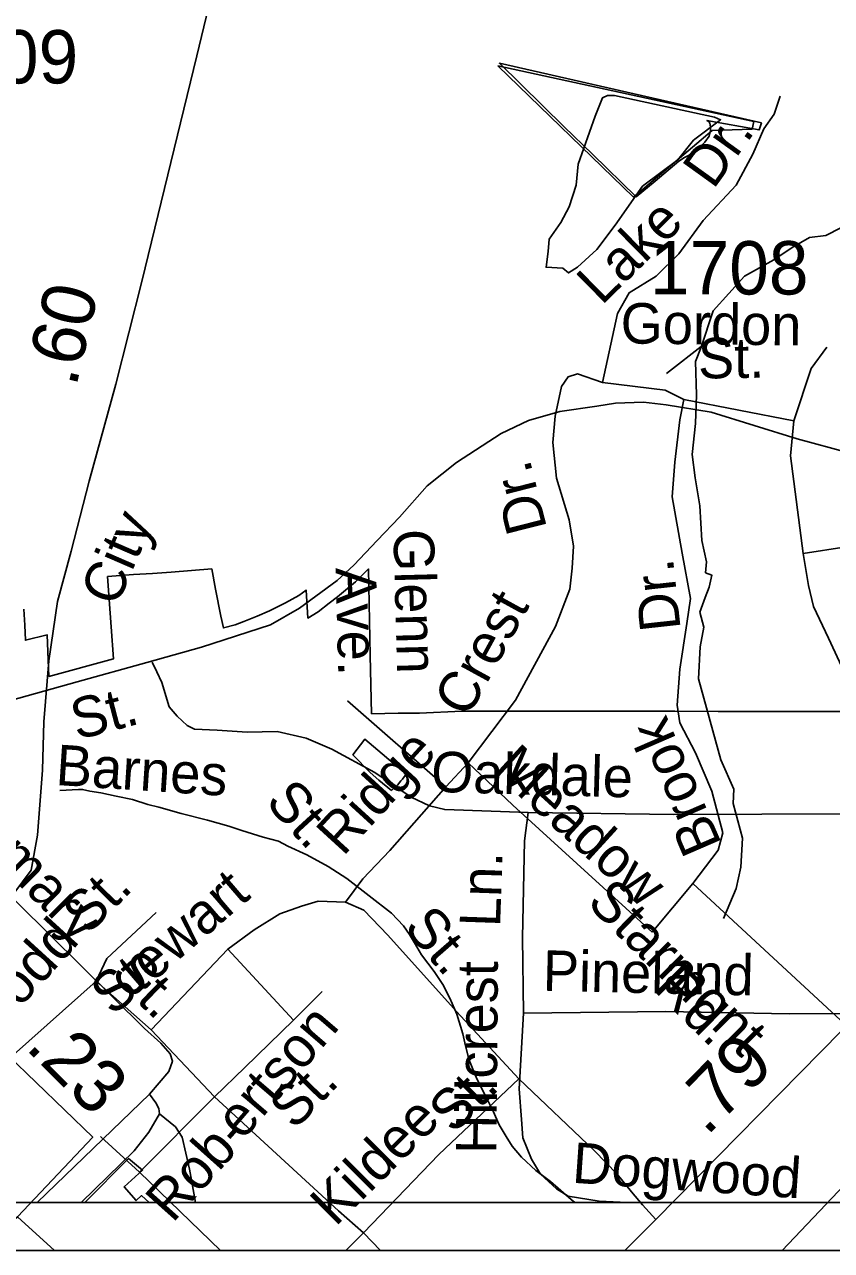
# Model space of a CAD drawing. Extents: x 2169602 to 2449496, y 721995 to 810662.
# Drawn here: x 2403047 to 2404939, y 758895 to 761769 of the extents above; entities that cross this region are included whole.
import ezdxf

# ---------------------------------------------------------------- set-up
doc = ezdxf.new("R2010")
doc.units = 0
doc.layers.add('Default', color=7, linetype='Continuous')

msp = doc.modelspace()

# ---------------------------------------------------------------- linework, layer by layer
at = {"layer": 'Default'}
for p, q in [((2404850.7, 760840.2), (2404592.9, 760890.1)), ((2404035.3, 759981.9), (2403804.4, 760183.8)), ((2404614.5, 759755.7), (2404518.5, 759641.6)), ((2404981.2, 759415.8), (2404614.5, 759755.7)), ((2403523.5, 759601.2), (2403343.9, 759412.3)), ((2403021.4, 759353.5), (2403214.9, 759526.3)), ((2403214.9, 759526.3), (2403343.9, 759412.3)), ((2403677.9, 759435.3), (2403744.7, 759502.1)), ((2403343.9, 759412.3), (2403492.2, 759255)), ((2403339.8, 759261.8), (2403077, 759007.9)), ((2403492.2, 759255), (2403316.9, 759078.8)), ((2403316.9, 759078.8), (2403225.4, 759162.6)), ((2403506.4, 758895), (2403316.9, 759078.8)), ((2394416.8, 759007.9), (2405610.9, 759007.9)), ((2394416.8, 759007.9), (2405610.9, 759007.9)), ((2403188.1, 759007.9), (2403339.6, 759007.9)), ((2403117.2, 758895), (2403030.2, 758974.2)), ((2403800.3, 758895), (2403842, 758936.8)), ((2403842, 758936.8), (2403881.4, 758895)), ((2397432.6, 758895), (2408626.7, 758895)), ((2397432.6, 758895), (2408626.7, 758895))]:
    msp.add_line(p, q, dxfattribs=at)
for points in [[(2403851.5, 765883.1), (2403833.9, 765225.6), (2403856.6, 764718.3), (2403862.6, 763822), (2403848.9, 763681.9), (2403852.3, 763534.6), (2403834.3, 763353.3), (2403797.6, 763215.8), (2403749.7, 762971.9), (2403647.9, 762515.2), (2403526.5, 762010.6), (2403451.2, 761695.8), (2403322.1, 761167.3), (2403261.3, 760926.1), (2403198.9, 760698.6), (2403156.1, 760534.4), (2403124.5, 760416.4), (2403104, 760277.9), (2403092, 760134.2), (2403089.4, 760021.3), (2403077.5, 759869), (2403062.9, 759786.9), (2403022, 759732.2)], [(2404378.5, 761465.6), (2404481.2, 761365.6), (2404525.5, 761402.4), (2404581.5, 761448.9), (2404594.7, 761457.7), (2404617.2, 761469.1), (2404618.2, 761469.6), (2404642.7, 761493.6), (2404652.2, 761508), (2404655.5, 761521.1), (2404655.7, 761529.2), (2404653.7, 761538.3), (2404651.7, 761541.7), (2404647.2, 761544.6), (2404769.7, 761522.2), (2404775, 761538.7), (2404160.5, 761678.6), (2404312.5, 761529.8), (2404378.5, 761465.6)], [(2404378.5, 761465.6), (2404481.2, 761365.6), (2404525.5, 761402.4), (2404581.5, 761448.9), (2404594.7, 761457.7), (2404617.2, 761469.1), (2404618.2, 761469.6), (2404642.7, 761493.6), (2404652.2, 761508), (2404655.5, 761521.1), (2404655.7, 761529.2), (2404653.7, 761538.3), (2404651.7, 761541.7), (2404647.2, 761544.6), (2404769.7, 761522.2), (2404775, 761538.7), (2404160.5, 761678.6), (2404312.5, 761529.8), (2404378.5, 761465.6)], [(2404402.5, 760930), (2404437.4, 761092.2), (2404464.8, 761140.4), (2404528, 761179.5), (2404581.3, 761231.9), (2404638.7, 761310), (2404716, 761392.4), (2404755.1, 761465.6), (2404780.9, 761524.6), (2404805, 761559.5), (2404819.1, 761601.1)], [(2404686.1, 759673.4), (2404716, 759744.1), (2404726.8, 759794), (2404731, 759862.1), (2404708.5, 759942.8), (2404710.2, 759976.9), (2404680.2, 760045.1), (2404627.8, 760235.6), (2404631.2, 760310.4), (2404640.3, 760356.1), (2404630.9, 760391.8), (2404643, 760426.1), (2404652.5, 760449.9), (2404659, 760478), (2404644.1, 760483.9), (2404646.3, 760509.9), (2404635.3, 760559.9), (2404630.3, 760640.6), (2404619.5, 760706.3), (2404612.9, 760761.2), (2404620.4, 760834.3), (2404622.9, 760900.9), (2404620.1, 760979.3), (2404633.8, 761013.3), (2404661.9, 761098), (2404735.1, 761179.5), (2404804.2, 761217.7), (2404847.4, 761246.8), (2404888.1, 761270.1), (2404926.4, 761275.1), (2404961.3, 761292.6)], [(2404640.8, 761020.3), (2404552.5, 760951.1)], [(2404850.7, 760840.2), (2404891.5, 760963.3), (2404928.1, 761013.1)], [(2404402.5, 760930), (2404344.1, 760950.1), (2404321.8, 760943.2), (2404306.4, 760921), (2404291, 760850.9), (2404285.9, 760789.3), (2404294.5, 760705.5), (2404324.4, 760608), (2404334.7, 760546.4), (2404331.2, 760495.1), (2404326.1, 760445.5), (2404291.9, 760358.2), (2404198.7, 760185.5), (2404087.5, 760038.4)], [(2404592.9, 760890.1), (2404549.3, 760912.4), (2404402.5, 760930)], [(2404980.2, 760765), (2404858.8, 760798.3), (2404657.5, 760860.7), (2404551.9, 760878.1), (2404498.7, 760884), (2404433, 760881.5), (2404388.9, 760874.8), (2404302.4, 760862.3), (2404228.6, 760841.1), (2404164.8, 760810.6), (2404059.6, 760742.6), (2403991.4, 760687.7), (2403926.5, 760614.5), (2403874.1, 760559.6), (2403819.2, 760502.2), (2403780.1, 760465.7), (2403692, 760400.8), (2403623.8, 760361.7), (2403461.6, 760309.3), (2403333.5, 760273.5), (2403170.4, 760228.2), (2402954.9, 760168.3)], [(2404614.5, 759755.7), (2404673.6, 759833.9), (2404684.4, 759874.6), (2404658.6, 759971.9), (2404620.4, 760061.7), (2404583.8, 760132.4), (2404577.1, 760173.2), (2404583.8, 760258), (2404600.4, 760365.3), (2404608.7, 760423.5), (2404588.8, 760530), (2404565.5, 760662.2), (2404572.1, 760743.7), (2404583.8, 760842.7), (2404592.9, 760890.1)], [(2404873.2, 760529.1), (2404843.2, 760757.8), (2404850.7, 760840.2)], [(2404873.2, 760529.1), (2404973.8, 760544.9), (2405022, 760547.4), (2405049.5, 760540.8), (2405088.6, 760520), (2405122.7, 760485.9), (2405210.8, 760297.1), (2405263.2, 760189.8), (2405297.3, 760134.9)], [(2405279.9, 759734.1), (2405199.2, 759823.9), (2405145.1, 759892.9), (2405087.7, 759986.9), (2405040.3, 760098.3), (2404932.2, 760330.4), (2404897.3, 760405.2), (2404885.7, 760454.3), (2404873.2, 760529.1)], [(2404972.2, 760158.5), (2404930.2, 760158.6), (2404873.4, 760158.8), (2404772.9, 760158.9), (2404673.2, 760159.1), (2404572.2, 760159.3), (2404475.2, 760159.5), (2404471.9, 760159.5), (2404372.2, 760159.6), (2404272.2, 760159.7), (2404172.2, 760159.8), (2404072.4, 760159.9), (2403972.9, 760155), (2403923.2, 760154.6), (2403860.9, 760153.6), (2403857.9, 760290.1), (2403853.4, 760492.9), (2403823.2, 760462.5), (2403809.2, 760450.7), (2403781.2, 760427.4), (2403761.4, 760412.4), (2403735.4, 760392.8), (2403711.4, 760377.6), (2403707.4, 760443.6), (2403689.9, 760431.1), (2403658.7, 760413.9), (2403621.2, 760394.4), (2403592.7, 760381.9), (2403561.4, 760369.4), (2403540.7, 760362.3), (2403513.2, 760354.7), (2403507.7, 760382.6), (2403495.2, 760445.9), (2403486.2, 760492.9), (2403390.9, 760485.5), (2403347.2, 760482.6), (2403302.7, 760479.6), (2403241.7, 760475), (2403245.4, 760421), (2403250.4, 760357.6), (2403255.9, 760282.4), (2403104.2, 760240.9), (2403100.2, 760338.4), (2403049.2, 760325.8), (2403047.4, 760360.8), (2403045.4, 760398.8)], [(2404972.2, 760158.5), (2404930.2, 760158.6), (2404873.4, 760158.8), (2404772.9, 760158.9), (2404673.2, 760159.1), (2404572.2, 760159.3), (2404475.2, 760159.5), (2404471.9, 760159.5), (2404372.2, 760159.6), (2404272.2, 760159.7), (2404172.2, 760159.8), (2404072.4, 760159.9), (2403972.9, 760155), (2403923.2, 760154.6), (2403860.9, 760153.6), (2403857.9, 760290.1), (2403853.4, 760492.9), (2403823.2, 760462.5), (2403809.2, 760450.7), (2403781.2, 760427.4), (2403761.4, 760412.4), (2403735.4, 760392.8), (2403711.4, 760377.6), (2403707.4, 760443.6), (2403689.9, 760431.1), (2403658.7, 760413.9), (2403621.2, 760394.4), (2403592.7, 760381.9), (2403561.4, 760369.4), (2403540.7, 760362.3), (2403513.2, 760354.7), (2403507.7, 760382.6), (2403495.2, 760445.9), (2403486.2, 760492.9), (2403390.9, 760485.5), (2403347.2, 760482.6), (2403302.7, 760479.6), (2403241.7, 760475), (2403245.4, 760421), (2403250.4, 760357.6), (2403255.9, 760282.4), (2403104.2, 760240.9), (2403100.2, 760338.4), (2403049.2, 760325.8), (2403047.4, 760360.8), (2403045.4, 760398.8)], [(2404228.4, 759922), (2404032.5, 759928.9), (2403996.6, 759937.4), (2403953.8, 759957.9), (2403868.3, 760016.1), (2403767.4, 760070.8), (2403707.5, 760096.5), (2403639.1, 760111.9), (2403569, 760110.2), (2403498.9, 760115.3), (2403445.8, 760117), (2403428.7, 760125.6), (2403404.8, 760147.8), (2403386, 760170), (2403368.9, 760226.5), (2403356.9, 760252.1), (2403346.6, 760274.4)], [(2406639.6, 760248.9), (2406477.4, 760196.5), (2406349.4, 760160.7), (2406186.3, 760115.4), (2405970.7, 760055.5), (2405667.1, 759969.6), (2405600.8, 759943.1), (2405556.1, 759925.9), (2405494.2, 759894.9), (2405404.7, 759839.8), (2405352.1, 759791.9), (2405279.9, 759734.1), (2405101.9, 759551.1), (2404963, 759409.7), (2404527.1, 758967.6), (2404454.5, 758895)], [(2402651.3, 760082.4), (2402782.2, 759973.3), (2403031.9, 759708.2), (2403328.7, 759415.7), (2403366.3, 759381.5), (2403388.5, 759355.8), (2403393.7, 759338.7), (2403385.1, 759314.8), (2403339.8, 759261.8)], [(2403907.7, 759973.9), (2403921.7, 759986), (2403929.7, 759996.1), (2403933.3, 760000.1), (2403941.8, 760012.2), (2403844.8, 760093.7), (2403817.1, 760057.4), (2403857.3, 760015.6), (2403877.8, 759997.9), (2403907.7, 759973.9)], [(2404087.5, 760038.4), (2404035.3, 759981.9)], [(2404518.5, 759641.6), (2404191.8, 759939.2), (2404087.5, 760038.4)], [(2403129.8, 759973.5), (2403173.5, 759975.8), (2403183.3, 759975.9), (2403200.2, 759971.8), (2403225.8, 759967.9), (2403261.9, 759960.4), (2403299.8, 759952.7), (2403336.1, 759940.7), (2403361.7, 759934.8), (2403414, 759919.2), (2403476.2, 759903.7), (2403526, 759889.7), (2403556.3, 759879.8), (2403606.4, 759864.1), (2403642.7, 759854.6), (2403664.4, 759842.8), (2403708.7, 759822.7), (2403758.9, 759795.2), (2403802.8, 759767.5), (2403907.4, 759686), (2403935.5, 759656.2), (2403949.6, 759636.2), (2403961.5, 759616.5), (2403977.7, 759588.5), (2404007.7, 759548.8), (2404028.2, 759518.9), (2404044.2, 759486.8), (2404060.4, 759449.1), (2404074.9, 759403.1), (2404080.9, 759375), (2404089.3, 759341.3), (2404107.3, 759297.2), (2404127.4, 759259.3), (2404145.7, 759221.6), (2404160, 759189.4), (2404176.2, 759161.9), (2404190.4, 759139.8), (2404212.3, 759113.8), (2404246.1, 759082.3), (2404280.6, 759056.4), (2404329, 759014.6), (2404337.6, 759007.9)], [(2404035.3, 759981.9), (2403903.6, 759833.1), (2403840.3, 759766.4), (2403799.3, 759711.7)], [(2404228.4, 759922), (2404219.8, 759855.3), (2404214.7, 759627.8), (2404217.3, 759451.6)], [(2405395.8, 759446.5), (2405401.8, 759780), (2405401.8, 759850.2), (2405393.2, 759877.5), (2405383, 759894.6), (2405374.4, 759906.6), (2405357.3, 759913.5), (2405321.4, 759915.2), (2404982.7, 759918.6), (2404569.6, 759916.9), (2404228.4, 759922)], [(2403523.5, 759601.2), (2403585.7, 759647.2), (2403645.6, 759684.1), (2403696.3, 759702.5), (2403735.5, 759714), (2403799.3, 759711.7)], [(2403799.3, 759711.7), (2403842.9, 759692.9), (2403899.3, 759634.7), (2404060.1, 759455.1), (2404206.4, 759297.7)], [(2403214.9, 759526.3), (2403240.2, 759579.3), (2403355.4, 759687.5)], [(2403523.5, 759601.2), (2403677.9, 759435.3)], [(2402873.2, 759492.6), (2403008.1, 759352.6), (2403206.8, 759160.8), (2403030.2, 758974.2), (2402972.5, 758923.9), (2402965.3, 758916.6)], [(2404459.8, 759007.9), (2404394.3, 759010.3), (2404321.6, 759022.3), (2404294.2, 759039.4), (2404256.6, 759073.6), (2404236.1, 759109.5), (2404215.6, 759159.1), (2404212.1, 759201.9), (2404207, 759273.7), (2404217.3, 759451.6)], [(2404217.3, 759451.6), (2404550.8, 759455), (2404839.9, 759449.9), (2405148.6, 759451.6), (2405292.3, 759451.6), (2405395.8, 759446.5)], [(2403677.9, 759435.3), (2403563.4, 759323.8), (2403492.2, 759255)], [(2403842, 758936.8), (2404018.8, 759119.7), (2404206.4, 759297.7)], [(2404206.4, 759297.7), (2404383.4, 759128.4), (2404436.4, 759073.7), (2404470.6, 759032.6), (2404496.3, 759001.8), (2404527.1, 758967.6)], [(2403339.8, 759261.8), (2403355.2, 759241.2), (2403362, 759227.6), (2403363.7, 759215.6)], [(2403492.2, 759255), (2403783, 758988.1), (2403842, 758936.8)], [(2403363.7, 759215.6), (2403338.1, 759172.8), (2403303.9, 759128.3), (2403180.1, 759007.9)], [(2403363.7, 759215.6), (2403401.4, 759184.8), (2403416.8, 759160.8), (2403433.9, 759085.6), (2403447.5, 759012), (2403447.5, 759007.9)], [(2404823.5, 758895), (2405115.7, 759202.8)], [(2403339.6, 759007.9), (2403321.2, 759023.7), (2403308.4, 759012.2), (2403280.4, 759044.1), (2403323.7, 759083.7), (2403290.6, 759110.5), (2403188.1, 759007.9)]]:
    msp.add_lwpolyline(points, dxfattribs=at)
for points in [[(2404156.7, 761672.7), (2404475.1, 761365), (2404659.7, 761520.7), (2404753.7, 761524.3), (2404757.4, 761542.4)], [(2404430.7, 761602.8), (2404665.3, 761552.1), (2404679.4, 761546.2), (2404615.4, 761498), (2404578.8, 761452.3), (2404496.4, 761390.7), (2404432.4, 761299.2), (2404389.2, 761241.9), (2404343.4, 761200.3), (2404322.6, 761187), (2404309.3, 761197.8), (2404270.2, 761200.3), (2404275.2, 761236.9), (2404276.9, 761266), (2404304.3, 761305.1), (2404324.3, 761341.7), (2404340.9, 761392.4), (2404345.1, 761442.3), (2404385, 761554.6), (2404395.8, 761582), (2404402.5, 761597.8), (2404414.1, 761602.8)]]:
    msp.add_lwpolyline(points, close=True, dxfattribs=at)

# ---------------------------------------------------------------- texts
for s, p in [('1709', (2402801.1, 761631.3)), ('1708', (2404513.6, 761136.5))]:
    msp.add_text(s, height=125, dxfattribs=at).set_placement(p)
for s, height, rotation, p in [('Dr.', 95, 54.2655, (2404662.2, 761380.9)), ('Lake', 95, 44.4977, (2404400.3, 761109.3)), ('.60', 125, 76.6763, (2403167.7, 760917.3)), ('Gordon', 95, 359.3349, (2404444.5, 761021.8)), ('St.', 95, 0.7081, (2404626.9, 760939.4)), ('Dr.', 95, 104.2023, (2404272.6, 760588.8)), ('City', 95, 66.5411, (2403262.2, 760401.1)), ('Glenn', 95, 271.4965, (2403911.9, 760585.3)), ('Ave.', 95, 271.4965, (2403776.3, 760495.5)), ('Dr.', 95, 96.2733, (2404585.9, 760351.8)), ('Crest', 95, 61.2776, (2404086.2, 760141)), ('St.', 95, 14.5562, (2403169.9, 760091.7)), ('Brook', 95, 113.429, (2404683, 759847.7)), ('Ridge', 95, 47.5784, (2403794, 759817.1)), ('Rosemary', 95, 314.6667, (2402764.5, 760023.7)), ('Barnes', 95, 356.2984, (2403118.5, 759986.6)), ('Meadow', 95, 317.5821, (2404142.4, 760018.6)), ('Oakdale', 95, 358.3543, (2403999.5, 759970.5)), ('St.', 95, 312.4845, (2403609.1, 759944.6)), ('Ln.', 95, 88.0359, (2404162.1, 759652.4)), ('St.', 95, 45.3286, (2403194.7, 759632.2)), ('Stewart', 95, 40.7449, (2403254.2, 759442.7)), ('Starmont', 95, 315.2892, (2404362.8, 759707.8)), ('Dodd', 95, 47.6388, (2402973.8, 759394.7)), ('St.', 95, 311.0236, (2403933.4, 759650.4)), ('St.', 95, 315.6034, (2403246.1, 759540.6)), ('Pineland', 95, 358.6861, (2404261.6, 759504.1)), ('Hillcrest', 95, 89.5625, (2404153.6, 759121.4)), ('Rd.', 95, 315.2892, (2404518.5, 759507.3)), ('ertson', 95, 49.3251, (2403558.2, 759151)), ('.23', 125, 315.0271, (2403046.6, 759369.1)), ('.79', 125, 45.6201, (2404646.9, 759161.2)), ('St.', 95, 45.8931, (2403680.2, 759175.4)), ('St.', 95, 44.8464, (2404053.3, 759165.9)), ('Kildee', 95, 44.8464, (2403775.8, 758948.9)), ('Rob-', 95, 48.2475, (2403394.2, 758957.5)), ('Dogwood', 95, 356.0599, (2404329.5, 759054))]:
    msp.add_text(s, height=height, rotation=rotation, dxfattribs=at).set_placement(p)

doc.saveas('drawing.dxf')
